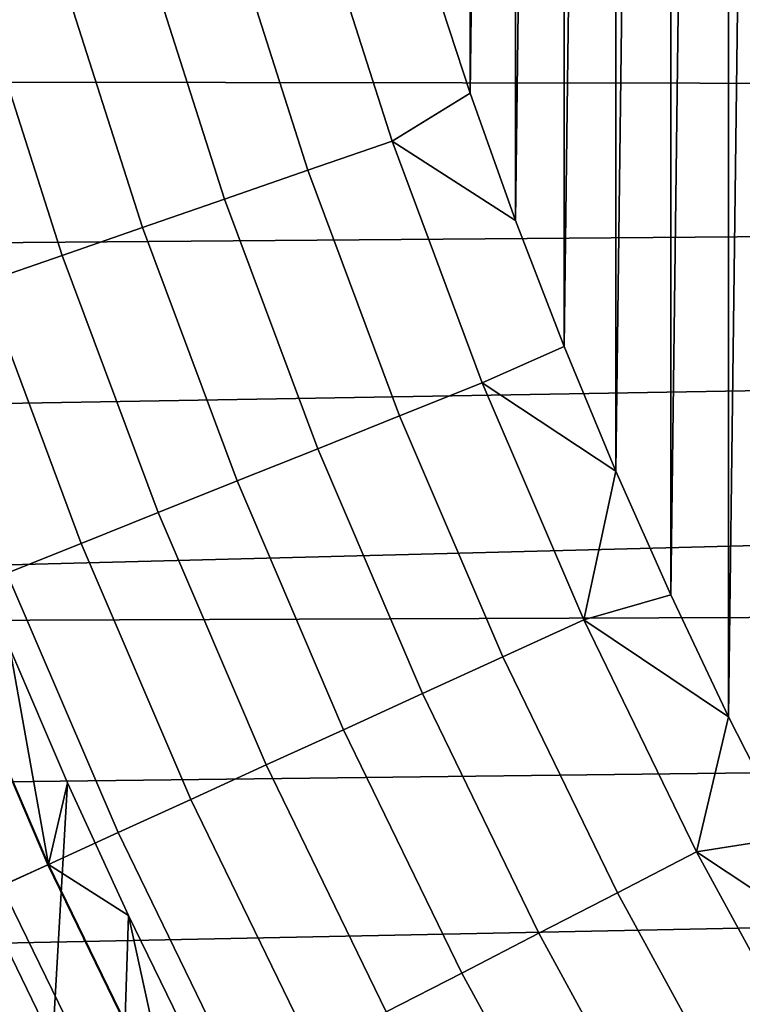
# Model space of a CAD drawing. Header units: metres. Extents: x -109 to 109, y -342 to 66.
# Tile 191 of 512: x -17.52 to -15.22, y -8.41 to -5.27. Entities that reach past the tile are written whole.
import ezdxf

# ---------------------------------------------------------------- set-up
doc = ezdxf.new("R2010")
doc.units = ezdxf.units.M
doc.layers.add('solid_K_24_62_16_000B91', color=7, linetype='CONTINUOUS')

msp = doc.modelspace()

# ---------------------------------------------------------------- linework, layer by layer
at = {"layer": 'solid_K_24_62_16_000B91'}
for points in [[(-15.261443, -7.489211, -67), (-15.261451, 7.489197, -67), (-15.066769, 7.87353, -67)], [(-15.066761, -7.873545, -67), (-15.261443, -7.489211, -67), (-15.066769, 7.87353, -67)], [(-15.446331, -7.10006, -67), (-15.446338, 7.100046, -67), (-15.261451, 7.489197, -67)], [(-15.261443, -7.489211, -67), (-15.446331, -7.10006, -67), (-15.261451, 7.489197, -67)], [(-15.621306, -6.706321, -67), (-15.621312, 6.706306, -67), (-15.446338, 7.100046, -67)], [(-15.446331, -7.10006, -67), (-15.621306, -6.706321, -67), (-15.446338, 7.100046, -67)], [(-15.786227, -6.30833, -67), (-15.786233, 6.308314, -67), (-15.621312, 6.706306, -67)], [(-15.621306, -6.706321, -67), (-15.786227, -6.30833, -67), (-15.621312, 6.706306, -67)], [(-15.941037, -5.906207, -67), (-15.941043, 5.906192, -67), (-15.786233, 6.308314, -67)], [(-15.786227, -6.30833, -67), (-15.941037, -5.906207, -67), (-15.786233, 6.308314, -67)], [(-16.085577, -5.50038, -67), (-16.085583, 5.500365, -67), (-15.941043, 5.906192, -67)], [(-15.941037, -5.906207, -67), (-16.085577, -5.50038, -67), (-15.941043, 5.906192, -67)], [(-16.085577, -5.50038, -67), (-16.219816, -5.090929, -67), (-16.085583, 5.500365, -67)], [(-6.274048, -5.481815, 84.926178), (-6.127688, -5.084107, 84.926178), (-26.062326, -4.861297, 84.926178), (-25.946383, -5.453368, 84.926178)], [(-16.603231, -5.746434, -66.959244), (-16.857853, -4.949912, -66.959244), (-16.585178, -4.869848, -66.989807), (-16.334677, -5.653486, -66.989807)], [(-16.334677, -5.653486, -66.989807), (-16.585178, -4.869848, -66.989807), (-16.219816, -5.090929, -67), (-16.085577, -5.50038, -67)], [(-16.86904, -5.838431, -66.908463), (-17.127735, -5.029157, -66.908463), (-16.857853, -4.949912, -66.959244), (-16.603231, -5.746434, -66.959244)], [(-17.130741, -5.929007, -66.83773), (-17.393452, -5.107178, -66.83773), (-17.127735, -5.029157, -66.908463), (-16.86904, -5.838431, -66.908463)], [(-17.387001, -6.0177, -66.747398), (-17.653641, -5.183577, -66.747398), (-17.393452, -5.107178, -66.83773), (-17.130741, -5.929007, -66.83773)], [(-17.636511, -6.104056, -66.637932), (-17.906979, -5.257963, -66.637932), (-17.653641, -5.183577, -66.747398), (-17.387001, -6.0177, -66.747398)], [(-6.394625, -5.888082, 84.926178), (-6.274048, -5.481815, 84.926178), (-25.946383, -5.453368, 84.926178), (-25.817017, -6.042528, 84.926178)], [(-16.334677, -5.653486, -66.989807), (-16.085577, -5.50038, -67), (-15.941037, -5.906207, -67)], [(-16.310999, -6.529939, -66.959244), (-16.603231, -5.746434, -66.959244), (-16.334677, -5.653486, -66.989807), (-16.047171, -6.424318, -66.989807)], [(-16.047171, -6.424318, -66.989807), (-16.334677, -5.653486, -66.989807), (-15.941037, -5.906207, -67), (-15.786227, -6.30833, -67)], [(-16.572128, -6.63448, -66.908463), (-16.86904, -5.838431, -66.908463), (-16.603231, -5.746434, -66.959244), (-16.310999, -6.529939, -66.959244)], [(-16.829224, -6.737405, -66.83773), (-17.130741, -5.929007, -66.83773), (-16.86904, -5.838431, -66.908463), (-16.572128, -6.63448, -66.908463)], [(-6.394625, -5.888082, 84.926178), (-25.817017, -6.042528, 84.926178), (-25.674263, -6.628635, 84.926178), (-6.488924, -6.301236, 84.926178)], [(-17.080975, -6.838191, -66.747398), (-17.387001, -6.0177, -66.747398), (-17.130741, -5.929007, -66.83773), (-16.829224, -6.737405, -66.83773)], [(-17.326092, -6.936321, -66.637932), (-17.636511, -6.104056, -66.637932), (-17.387001, -6.0177, -66.747398), (-17.080975, -6.838191, -66.747398)], [(-17.563328, -7.031296, -66.509895), (-17.877998, -6.187635, -66.509895), (-17.636511, -6.104056, -66.637932), (-17.326092, -6.936321, -66.637932)], [(-6.488924, -6.301236, 84.926178), (-25.674263, -6.628635, 84.926178), (-25.51819, -7.211387, 84.926178), (-6.556558, -6.719579, 84.926178)], [(-16.047171, -6.424318, -66.989807), (-15.786227, -6.30833, -67), (-15.621306, -6.706321, -67)], [(-15.981817, -7.298652, -66.959244), (-16.310999, -6.529939, -66.959244), (-16.047171, -6.424318, -66.989807), (-15.723313, -7.180597, -66.989807)], [(-15.723313, -7.180597, -66.989807), (-16.047171, -6.424318, -66.989807), (-15.621306, -6.706321, -67)], [(-16.237677, -7.415498, -66.908463), (-16.572128, -6.63448, -66.908463), (-16.310999, -6.529939, -66.959244), (-15.981817, -7.298652, -66.959244)], [(-16.489584, -7.53054, -66.83773), (-16.829224, -6.737405, -66.83773), (-16.572128, -6.63448, -66.908463), (-16.237677, -7.415498, -66.908463)], [(-6.597249, -7.141389, 84.926178), (-6.556558, -6.719579, 84.926178), (-25.51819, -7.211387, 84.926178)], [(-15.723313, -7.180597, -66.989807), (-15.621306, -6.706321, -67), (-15.446331, -7.10006, -67)], [(-16.736252, -7.64319, -66.747398), (-17.080975, -6.838191, -66.747398), (-16.829224, -6.737405, -66.83773), (-16.489584, -7.53054, -66.83773)], [(-16.976425, -7.752873, -66.637932), (-17.326092, -6.936321, -66.637932), (-17.080975, -6.838191, -66.747398), (-16.736252, -7.64319, -66.747398)], [(-17.208872, -7.859029, -66.509895), (-17.563328, -7.031296, -66.509895), (-17.326092, -6.936321, -66.637932), (-16.976425, -7.752873, -66.637932)], [(-17.432411, -7.961115, -66.36393), (-17.79147, -7.12263, -66.36393), (-17.563328, -7.031296, -66.509895), (-17.208872, -7.859029, -66.509895)], [(-17.645895, -8.058611, -66.200798), (-18.009354, -7.209857, -66.200798), (-17.79147, -7.12263, -66.36393), (-17.432411, -7.961115, -66.36393)], [(-17.942177, -7.182964, -31.026844), (-17.580074, -8.028551, -31.026844), (-17.430693, -7.960331, -31.006601), (-17.789719, -7.121929, -31.006601)], [(-17.789719, -7.121929, -31.006601), (-17.430693, -7.960331, -31.006601), (-17.553717, -7.27097, -31)], [(-15.723313, -7.180597, -66.989807), (-15.446331, -7.10006, -67), (-15.261443, -7.489211, -67)], [(-6.597249, -7.141389, 84.926178), (-25.51819, -7.211387, 84.926178), (-25.348892, -7.790451, 84.926178), (-6.61083, -7.564932, 84.926178)], [(-15.616432, -8.05083, -66.959244), (-15.981817, -7.298652, -66.959244), (-15.723313, -7.180597, -66.989807), (-15.363838, -7.920609, -66.989807)], [(-15.363838, -7.920609, -66.989807), (-15.723313, -7.180597, -66.989807), (-15.261443, -7.489211, -67)], [(-17.36998, -7.699599, -31), (-17.431589, -8.771216, -31), (-17.641512, -8.340956, -31), (-17.553717, -7.27097, -31)], [(-17.430693, -7.960331, -31.006601), (-17.36998, -7.699599, -31), (-17.553717, -7.27097, -31)], [(-15.866441, -8.179719, -66.908463), (-16.237677, -7.415498, -66.908463), (-15.981817, -7.298652, -66.959244), (-15.616432, -8.05083, -66.959244)], [(-16.112589, -8.306617, -66.83773), (-16.489584, -7.53054, -66.83773), (-16.237677, -7.415498, -66.908463), (-15.866441, -8.179719, -66.908463)], [(-15.363838, -7.920609, -66.989807), (-15.261443, -7.489211, -67), (-15.066761, -7.873545, -67)], [(-16.353619, -8.430877, -66.747398), (-16.736252, -7.64319, -66.747398), (-16.489584, -7.53054, -66.83773), (-16.112589, -8.306617, -66.83773)], [(-6.61083, -7.564932, 84.926178), (-25.348892, -7.790451, 84.926178), (-25.166428, -8.365585, 84.926178), (-6.597249, -7.988475, 84.926178)], [(-16.588299, -8.551863, -66.637932), (-16.976425, -7.752873, -66.637932), (-16.736252, -7.64319, -66.747398), (-16.353619, -8.430877, -66.747398)], [(-17.175797, -8.123544, -31), (-17.21114, -9.196259, -31), (-17.431589, -8.771216, -31), (-17.36998, -7.699599, -31)], [(-17.430693, -7.960331, -31.006601), (-17.175797, -8.123544, -31), (-17.36998, -7.699599, -31)], [(-16.815434, -8.668959, -66.509895), (-17.208872, -7.859029, -66.509895), (-16.976425, -7.752873, -66.637932), (-16.588299, -8.551863, -66.637932)], [(-17.033859, -8.781566, -66.36393), (-17.432411, -7.961115, -66.36393), (-17.208872, -7.859029, -66.509895), (-16.815434, -8.668959, -66.509895)], [(-15.363838, -7.920609, -66.989807), (-15.066761, -7.873545, -67), (-14.862375, -8.252863, -67)], [(-15.21567, -8.784771, -66.959244), (-15.616432, -8.05083, -66.959244), (-15.363838, -7.920609, -66.989807), (-14.969558, -8.642678, -66.989807)], [(-14.969558, -8.642678, -66.989807), (-15.363838, -7.920609, -66.989807), (-14.862375, -8.252863, -67)], [(-17.242464, -8.889109, -66.200798), (-17.645895, -8.058611, -66.200798), (-17.432411, -7.961115, -66.36393), (-17.033859, -8.781566, -66.36393)], [(-17.580074, -8.028551, -31.026844), (-17.178148, -8.855951, -31.026844), (-17.032183, -8.780701, -31.006601), (-17.430693, -7.960331, -31.006601)], [(-17.430693, -7.960331, -31.006601), (-17.032183, -8.780701, -31.006601), (-17.175797, -8.123544, -31)], [(-6.597249, -7.988475, 84.926178), (-25.166428, -8.365585, 84.926178), (-24.970947, -8.936336, 84.926178), (-6.556558, -8.410285, 84.926178)], [(-17.178148, -8.855951, -31.026844), (-17.580074, -8.028551, -31.026844), (-17.727423, -8.095843, -31.060593), (-17.322128, -8.930178, -31.060593)], [(-17.440182, -8.991039, -66.021317), (-17.84824, -8.151018, -66.021317), (-17.645895, -8.058611, -66.200798), (-17.242464, -8.889109, -66.200798)], [(-15.459263, -8.925409, -66.908463), (-15.866441, -8.179719, -66.908463), (-15.616432, -8.05083, -66.959244), (-15.21567, -8.784771, -66.959244)], [(-17.322128, -8.930178, -31.060593), (-17.727423, -8.095843, -31.060593), (-17.871731, -8.161746, -31.107615), (-17.463137, -9.002872, -31.107615)], [(-16.971266, -8.542606, -31), (-16.980371, -9.615691, -31), (-17.21114, -9.196259, -31), (-17.175797, -8.123544, -31)], [(-17.032183, -8.780701, -31.006601), (-16.971266, -8.542606, -31), (-17.175797, -8.123544, -31)], [(-17.626003, -9.086836, -65.826408), (-18.038408, -8.237864, -65.826408), (-17.84824, -8.151018, -66.021317), (-17.440182, -8.991039, -66.021317)], [(-17.463137, -9.002872, -31.107615), (-17.871731, -8.161746, -31.107615), (-18.012007, -8.225808, -31.167591), (-17.600206, -9.073537, -31.167591)], [(-15.699094, -9.063876, -66.83773), (-16.112589, -8.306617, -66.83773), (-15.866441, -8.179719, -66.908463), (-15.459263, -8.925409, -66.908463)], [(-15.933938, -9.199464, -66.747398), (-16.353619, -8.430877, -66.747398), (-16.112589, -8.306617, -66.83773), (-15.699094, -9.063876, -66.83773)], [(-17.748161, -8.473953, -30.993452), (-17.641512, -8.340956, -31), (-17.431589, -8.771216, -31)]]:
    msp.add_3dface(points, dxfattribs=at)

doc.saveas('drawing.dxf')
